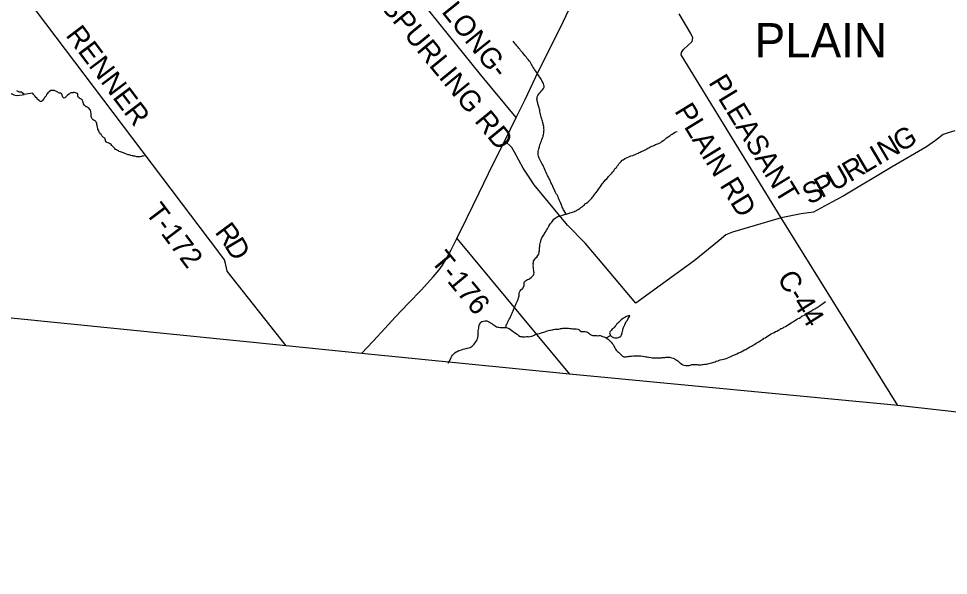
# Model space of a CAD drawing. Extents: x 0 to 1064, y 0 to 440.
# Drawn here: x 294.9 to 336.06, y 37.75 to 62.38 of the extents above; entities that cross this region are included whole.
import ezdxf

# ---------------------------------------------------------------- set-up
doc = ezdxf.new("R2010")
doc.units = 0
for name, color, linetype in [('GM_X_Corporation_Text', 7, 'Continuous'), ('GM_X_County', 7, 'Continuous'), ('GM_X_County_Road', 7, 'Continuous'), ('GM_X_County_Road_Text', 7, 'Continuous'), ('GM_X_Minor_Lake', 7, 'Continuous'), ('GM_X_Minor_River', 7, 'Continuous'), ('GM_X_State_Route', 7, 'Continuous'), ('GM_X_Township', 7, 'Continuous'), ('GM_X_Township_Road', 7, 'Continuous'), ('GM_X_Township_Road_Text', 7, 'Continuous')]:
    doc.layers.add(name, color=color, linetype=linetype)

msp = doc.modelspace()

# ---------------------------------------------------------------- linework, layer by layer
at = {"layer": 'GM_X_County'}
msp.add_lwpolyline([(415.056, 84.387), (414.188, 75.634), (411.888, 51.611), (411.146, 43.853), (410.995, 42.277), (410.603, 38.197), (410.563, 37.753), (408.709, 37.933), (407.643, 38.033), (404.291, 38.363), (389.938, 39.868), (372.582, 41.512), (359.598, 42.708), (352.604, 43.386), (349.413, 43.696), (337.755, 44.819), (333.828, 45.262), (319.293, 46.654), (310.081, 47.571), (306.751, 47.903), (284.732, 50.122)], dxfattribs=at)
at = {"layer": 'GM_X_County_Road'}
for points in [[(316.931, 58.011), (315.358, 59.911), (310.369, 66.103), (308.21, 68.759), (308.098, 69.018), (307.803, 69.791), (307.235, 70.887), (305.2, 69.286), (305.026, 69.326), (304.91, 69.434), (300.504, 75.05)], [(333.828, 45.262), (328.655, 53.568), (324.232, 60.785), (324.252, 60.888), (324.339, 61.014), (324.722, 61.367), (324.755, 61.531), (324.66, 61.72), (324.139, 62.592)]]:
    msp.add_lwpolyline(points, dxfattribs=at)
at = {"layer": 'GM_X_Minor_Lake'}
for points in [[(292.219, 59.437), (292.456, 59.403), (292.584, 59.431), (292.699, 59.411), (292.813, 59.318), (292.933, 59.237), (293.048, 59.193), (293.163, 59.155), (293.291, 59.153), (293.413, 59.175), (293.541, 59.197), (293.663, 59.214), (293.809, 59.223), (293.936, 59.191), (294.063, 59.146), (294.191, 59.163), (294.319, 59.179), (294.44, 59.165), (294.572, 59.078), (294.699, 59.009), (294.814, 58.983), (294.948, 58.993), (295.063, 59.009), (295.153, 59.03)], [(295.153, 59.03), (295.027, 59.134), (294.944, 59.132), (294.823, 59.183)], [(321.855, 49.042), (321.872, 49.071), (321.892, 49.113), (321.911, 49.155), (321.949, 49.209), (321.956, 49.251), (321.901, 49.241), (321.846, 49.224), (321.784, 49.189), (321.741, 49.165), (321.679, 49.13), (321.636, 49.101), (321.58, 49.054), (321.53, 49.012), (321.474, 48.953), (321.43, 48.918), (321.393, 48.876), (321.355, 48.828), (321.305, 48.775), (321.261, 48.721), (321.223, 48.679), (321.18, 48.638), (321.13, 48.584), (321.086, 48.537), (321.06, 48.483)], [(321.06, 48.483), (321.106, 48.36), (321.148, 48.328), (321.202, 48.291), (321.244, 48.271), (321.298, 48.258), (321.353, 48.257), (321.408, 48.261), (321.463, 48.272), (321.512, 48.301), (321.562, 48.337), (321.588, 48.391), (321.607, 48.445), (321.62, 48.487), (321.634, 48.542), (321.647, 48.596), (321.655, 48.638), (321.668, 48.681), (321.681, 48.723), (321.707, 48.783), (321.739, 48.843), (321.765, 48.909), (321.803, 48.981), (321.855, 49.042)]]:
    msp.add_lwpolyline(points, dxfattribs=at)
at = {"layer": 'GM_X_Minor_River'}
for points in [[(318.146, 59.497), (318.129, 59.546), (318.088, 59.596), (318.065, 59.651), (318.03, 59.707), (317.971, 59.793), (317.93, 59.849), (317.901, 59.898), (317.86, 59.96), (317.831, 60.016), (317.795, 60.065), (317.742, 60.133), (317.713, 60.189), (317.672, 60.244), (317.631, 60.312), (317.614, 60.355), (317.579, 60.411), (317.544, 60.466), (317.509, 60.522), (317.467, 60.578), (317.408, 60.64), (317.367, 60.69), (317.331, 60.739), (317.272, 60.807), (317.219, 60.863), (317.177, 60.913), (317.124, 60.975), (317.089, 61.025), (317.048, 61.074), (317.012, 61.124), (316.965, 61.174), (316.935, 61.217), (316.882, 61.267), (316.841, 61.322), (316.8, 61.384)], [(319.146, 53.733), (319.053, 53.876), (319.023, 53.925), (318.995, 53.992), (318.972, 54.042), (318.955, 54.097), (318.92, 54.177), (318.891, 54.244), (318.862, 54.306), (318.834, 54.373), (318.799, 54.441), (318.782, 54.502), (318.742, 54.582), (318.706, 54.632), (318.677, 54.687), (318.643, 54.761), (318.626, 54.81), (318.567, 54.909), (318.55, 54.952), (318.533, 55.007), (318.504, 55.056), (318.469, 55.13), (318.452, 55.173), (318.429, 55.24), (318.394, 55.302), (318.36, 55.37), (318.319, 55.444), (318.29, 55.499), (318.255, 55.573), (318.215, 55.671), (318.204, 55.714), (318.163, 55.776), (318.134, 55.843), (318.117, 55.911), (318.07, 55.979), (318.041, 56.034), (318.006, 56.096), (317.984, 56.157), (317.948, 56.213), (317.931, 56.256), (317.92, 56.298), (317.903, 56.36), (317.899, 56.414), (317.9, 56.457), (317.907, 56.512), (317.921, 56.566), (317.934, 56.62), (317.961, 56.711), (317.981, 56.796), (318.001, 56.862), (318.027, 56.922), (318.053, 56.982), (318.072, 57.031), (318.099, 57.115), (318.118, 57.163), (318.126, 57.218), (318.139, 57.26), (318.153, 57.314), (318.154, 57.369), (318.161, 57.424), (318.162, 57.466), (318.158, 57.515), (318.153, 57.57), (318.154, 57.612), (318.143, 57.655), (318.132, 57.698), (318.121, 57.741), (318.11, 57.79), (318.093, 57.845), (318.076, 57.888), (318.059, 57.943), (318.054, 57.986), (318.043, 58.028), (318.02, 58.09), (318.009, 58.151), (317.992, 58.2), (317.982, 58.267), (317.971, 58.334), (317.96, 58.383), (317.955, 58.432), (317.938, 58.475), (317.921, 58.524), (317.91, 58.573), (317.893, 58.616), (317.882, 58.665), (317.865, 58.732), (317.86, 58.775), (317.849, 58.823), (317.857, 58.866), (317.864, 58.92), (317.89, 58.975), (317.922, 59.028), (317.966, 59.082), (318.003, 59.13), (318.053, 59.189), (318.091, 59.237), (318.135, 59.297), (318.167, 59.351), (318.168, 59.399), (318.157, 59.442), (318.146, 59.497)], [(296.927, 58.864), (296.891, 58.883), (296.855, 58.914), (296.832, 58.975), (296.827, 59.023), (296.803, 59.06), (296.755, 59.085), (296.712, 59.086), (296.676, 59.093), (296.64, 59.124), (296.604, 59.148), (296.556, 59.18), (296.513, 59.186), (296.477, 59.199), (296.441, 59.2), (296.404, 59.206), (296.368, 59.207), (296.331, 59.201), (296.276, 59.154), (296.239, 59.136), (296.196, 59.1), (296.171, 59.058), (296.146, 59.022), (296.127, 58.974), (296.083, 58.926), (296.052, 58.89), (296.04, 58.854), (296.003, 58.818), (295.971, 58.77), (295.922, 58.722), (295.885, 58.716), (295.849, 58.729), (295.813, 58.754), (295.747, 58.804), (295.723, 58.853), (295.64, 58.927), (295.616, 58.97), (295.556, 59.044), (295.521, 59.081), (295.153, 59.03)], [(300.459, 56.316), (300.416, 56.305), (300.38, 56.293), (300.337, 56.282), (300.282, 56.264), (300.203, 56.266), (300.167, 56.272), (300.13, 56.273), (300.088, 56.28), (300.051, 56.292), (299.997, 56.299), (299.96, 56.306), (299.924, 56.319), (299.876, 56.332), (299.84, 56.344), (299.797, 56.351), (299.761, 56.364), (299.676, 56.389), (299.61, 56.415), (299.549, 56.44), (299.507, 56.459), (299.459, 56.478), (299.41, 56.491), (299.356, 56.51), (299.32, 56.529), (299.278, 56.548), (299.235, 56.573), (299.199, 56.598), (299.158, 56.641), (299.062, 56.74), (299.032, 56.776), (298.996, 56.813), (298.954, 56.851), (298.9, 56.876), (298.864, 56.895), (298.816, 56.907), (298.773, 56.932), (298.744, 56.976), (298.744, 57.012), (298.733, 57.055), (298.715, 57.091), (298.661, 57.129), (298.619, 57.166), (298.583, 57.203), (298.554, 57.252), (298.506, 57.301), (298.477, 57.363), (298.453, 57.405), (298.442, 57.448), (298.418, 57.491), (298.406, 57.528), (298.395, 57.577), (298.378, 57.662), (298.367, 57.698), (298.362, 57.753), (298.344, 57.802), (298.327, 57.839), (298.291, 57.864), (298.242, 57.883), (298.206, 57.902), (298.158, 57.957), (298.135, 58.006), (298.117, 58.049), (298.118, 58.103), (298.113, 58.146), (298.114, 58.189), (298.108, 58.243), (298.086, 58.329), (298.062, 58.366), (298.026, 58.403), (297.99, 58.434), (297.948, 58.459), (297.9, 58.484), (297.828, 58.533), (297.804, 58.57), (297.78, 58.613), (297.769, 58.68), (297.752, 58.723), (297.728, 58.772), (297.692, 58.809), (297.656, 58.834), (297.614, 58.853), (297.578, 58.872), (297.542, 58.909), (297.531, 58.951), (297.519, 58.994), (297.52, 59.031), (297.508, 59.073), (297.466, 59.086), (297.43, 59.105), (297.375, 59.112), (297.339, 59.112), (297.302, 59.107), (297.26, 59.102), (297.223, 59.096), (297.186, 59.084), (297.149, 59.043), (297.075, 58.995), (297.001, 58.923), (296.976, 58.887), (296.927, 58.864)], [(319.189, 53.745), (319.269, 53.773), (319.312, 53.79), (319.38, 53.807), (319.466, 53.835), (319.515, 53.852), (319.57, 53.875), (319.613, 53.905), (319.669, 53.94), (319.749, 53.98), (319.799, 54.028), (319.848, 54.057), (319.911, 54.11), (319.96, 54.145), (319.998, 54.199), (320.047, 54.222), (320.103, 54.264), (320.16, 54.329), (320.222, 54.376), (320.272, 54.436), (320.303, 54.478), (320.341, 54.519), (320.404, 54.603), (320.473, 54.693), (320.53, 54.77), (320.574, 54.836), (320.631, 54.914), (320.694, 54.997), (320.744, 55.069), (320.776, 55.123), (320.82, 55.177), (320.883, 55.254), (320.939, 55.301), (320.989, 55.361), (321.021, 55.403), (321.083, 55.456), (321.126, 55.498), (321.164, 55.545), (321.215, 55.611), (321.265, 55.671), (321.29, 55.719), (321.328, 55.766), (321.371, 55.802), (321.403, 55.85), (321.441, 55.897), (321.479, 55.963), (321.529, 56.017), (321.573, 56.064), (321.623, 56.118), (321.666, 56.141), (321.722, 56.176), (321.784, 56.211), (321.845, 56.24), (321.919, 56.275), (322.005, 56.309), (322.091, 56.332), (322.152, 56.354), (322.202, 56.378), (322.263, 56.407), (322.325, 56.435), (322.38, 56.458), (322.423, 56.482), (322.466, 56.499), (322.509, 56.516), (322.559, 56.539), (322.614, 56.562), (322.664, 56.598), (322.707, 56.627), (322.762, 56.65), (322.805, 56.667), (322.849, 56.696), (322.904, 56.719), (322.953, 56.736), (322.997, 56.76), (323.052, 56.789), (323.095, 56.812), (323.145, 56.835), (323.2, 56.846), (323.267, 56.875), (323.329, 56.91), (323.385, 56.945), (323.44, 56.986), (323.496, 57.027), (323.546, 57.063), (323.59, 57.104), (323.664, 57.157), (323.732, 57.198), (323.782, 57.239), (323.831, 57.275), (323.874, 57.298), (323.942, 57.339), (323.998, 57.368), (324.059, 57.385)], [(316.488, 48.714), (316.491, 48.83), (316.51, 48.872), (316.542, 48.932), (316.562, 48.974), (316.594, 49.034), (316.626, 49.094), (316.663, 49.142), (316.683, 49.19), (316.709, 49.25), (316.728, 49.292), (316.76, 49.352), (316.773, 49.395), (316.793, 49.455), (316.806, 49.497), (316.832, 49.545), (316.857, 49.599), (316.89, 49.672), (316.915, 49.732), (316.935, 49.774), (316.961, 49.834), (316.987, 49.9), (317.013, 49.966), (317.032, 50.027), (317.052, 50.075), (317.059, 50.123), (317.067, 50.184), (317.068, 50.227), (317.082, 50.287), (317.107, 50.341), (317.139, 50.383), (317.189, 50.43), (317.238, 50.472), (317.258, 50.52), (317.277, 50.568), (317.285, 50.623), (317.286, 50.69), (317.3, 50.732), (317.337, 50.779), (317.381, 50.809), (317.43, 50.838), (317.486, 50.861), (317.535, 50.89), (317.597, 50.931), (317.659, 50.991), (317.703, 51.038), (317.716, 51.08), (317.724, 51.135), (317.719, 51.184), (317.708, 51.245), (317.704, 51.3), (317.699, 51.361), (317.689, 51.428), (317.69, 51.47), (317.685, 51.513), (317.686, 51.555), (317.693, 51.598), (317.7, 51.652), (317.72, 51.694), (317.757, 51.742), (317.801, 51.796), (317.851, 51.837), (317.895, 51.897), (317.927, 51.957), (317.947, 52.023), (317.954, 52.078), (317.962, 52.12), (317.969, 52.169), (317.97, 52.23), (317.978, 52.296), (317.98, 52.369), (317.994, 52.436), (318.007, 52.496), (318.021, 52.538), (318.041, 52.611), (318.073, 52.683), (318.124, 52.767), (318.162, 52.827), (318.187, 52.875), (318.219, 52.917), (318.251, 52.977), (318.276, 53.019), (318.314, 53.085), (318.352, 53.145), (318.378, 53.205), (318.423, 53.271), (318.448, 53.325), (318.511, 53.384), (318.536, 53.426), (318.574, 53.474), (318.599, 53.516), (318.649, 53.557), (318.698, 53.592), (318.742, 53.616), (318.797, 53.638), (318.852, 53.649), (318.913, 53.666), (318.987, 53.689), (319.073, 53.717), (319.146, 53.733), (319.189, 53.745)], [(330.201, 49.569), (330.25, 49.599), (330.3, 49.634), (330.343, 49.663), (330.411, 49.716), (330.455, 49.752), (330.51, 49.787), (330.566, 49.822), (330.622, 49.863)], [(324.168, 47.161), (324.21, 47.136), (324.258, 47.104), (324.306, 47.073), (324.373, 47.053), (324.445, 47.039), (324.488, 47.032), (324.53, 47.031), (324.585, 47.042), (324.641, 47.059), (324.702, 47.075), (324.781, 47.086), (324.836, 47.084), (324.885, 47.077), (324.939, 47.076), (324.988, 47.068), (325.043, 47.073), (325.104, 47.072), (325.158, 47.077), (325.213, 47.081), (325.281, 47.098), (325.354, 47.102), (325.409, 47.113), (325.458, 47.13), (325.519, 47.147), (325.593, 47.163), (325.636, 47.174), (325.679, 47.186), (325.74, 47.202), (325.783, 47.226), (325.869, 47.248), (325.961, 47.282), (326.053, 47.304), (326.108, 47.321), (326.175, 47.332), (326.224, 47.343), (326.298, 47.371), (326.366, 47.406), (326.428, 47.441), (326.477, 47.464), (326.551, 47.493), (326.594, 47.51), (326.637, 47.521), (326.698, 47.55), (326.772, 47.591), (326.828, 47.62), (326.889, 47.643), (326.964, 47.69), (327.037, 47.724), (327.093, 47.753), (327.161, 47.788), (327.21, 47.817), (327.272, 47.859), (327.346, 47.899), (327.395, 47.922), (327.445, 47.952), (327.488, 47.975), (327.556, 48.022), (327.612, 48.057), (327.668, 48.092), (327.735, 48.127), (327.779, 48.156), (327.859, 48.203), (327.897, 48.245), (327.946, 48.262), (328.014, 48.303), (328.082, 48.35), (328.15, 48.391), (328.224, 48.438), (328.292, 48.466), (328.354, 48.501), (328.403, 48.537), (328.465, 48.559), (328.539, 48.6), (328.6, 48.635), (328.644, 48.671), (328.687, 48.682), (328.742, 48.711), (328.786, 48.734), (328.859, 48.769), (328.927, 48.81), (329.027, 48.88), (329.107, 48.927), (329.15, 48.95), (329.2, 48.979), (329.255, 49.015), (329.311, 49.062), (329.385, 49.097), (329.453, 49.131), (329.527, 49.172), (329.571, 49.214), (329.62, 49.231), (329.694, 49.272), (329.744, 49.313), (329.812, 49.354), (329.886, 49.395), (329.941, 49.424), (329.997, 49.453), (330.077, 49.512), (330.145, 49.54), (330.201, 49.569)], [(313.92, 47.148), (314.031, 47.345), (314.057, 47.399), (314.082, 47.453), (314.114, 47.501), (314.164, 47.554), (314.22, 47.596), (314.276, 47.637), (314.325, 47.66), (314.399, 47.695), (314.448, 47.718), (314.51, 47.735), (314.583, 47.757), (314.644, 47.768), (314.712, 47.784), (314.767, 47.801), (314.841, 47.824), (314.896, 47.835), (314.939, 47.87), (314.982, 47.9), (315.032, 47.941), (315.07, 47.983), (315.101, 48.024), (315.139, 48.084), (315.183, 48.138), (315.203, 48.18), (315.222, 48.228), (315.236, 48.283), (315.243, 48.349), (315.245, 48.41), (315.246, 48.459), (315.247, 48.513), (315.255, 48.568), (315.257, 48.635), (315.27, 48.695), (315.278, 48.744), (315.291, 48.81), (315.311, 48.852), (315.33, 48.9), (315.356, 48.942), (315.411, 48.978), (315.479, 49), (315.54, 49.011), (315.583, 49.01), (315.631, 49.009), (315.685, 48.989), (315.745, 48.951), (315.8, 48.932), (315.848, 48.9), (315.901, 48.856), (315.961, 48.818), (316.003, 48.787), (316.063, 48.755), (316.124, 48.735), (316.166, 48.728), (316.226, 48.715), (316.269, 48.714), (316.324, 48.712), (316.373, 48.717), (316.428, 48.722), (316.488, 48.714), (316.531, 48.707), (316.573, 48.688), (316.615, 48.681), (316.675, 48.637), (316.741, 48.587), (316.794, 48.537), (316.836, 48.511), (316.902, 48.461), (316.968, 48.417), (317.033, 48.367), (317.112, 48.328), (317.16, 48.321), (317.202, 48.308), (317.263, 48.313), (317.312, 48.312), (317.385, 48.316), (317.44, 48.315), (317.483, 48.313), (317.556, 48.318), (317.623, 48.334), (317.666, 48.352), (317.722, 48.375), (317.765, 48.404), (317.851, 48.42), (317.894, 48.443), (317.961, 48.46), (318.01, 48.471), (318.078, 48.494), (318.151, 48.516), (318.194, 48.533), (318.237, 48.545), (318.299, 48.567), (318.354, 48.584), (318.427, 48.601), (318.47, 48.606), (318.544, 48.622), (318.586, 48.627), (318.635, 48.638), (318.678, 48.643), (318.733, 48.648)], [(318.733, 48.648), (318.818, 48.652), (318.886, 48.669), (318.947, 48.679), (319.002, 48.69), (319.057, 48.695), (319.118, 48.694), (319.172, 48.686), (319.245, 48.684), (319.318, 48.677), (319.361, 48.676), (319.427, 48.662), (319.506, 48.66), (319.549, 48.659), (319.591, 48.658), (319.658, 48.638), (319.7, 48.625), (319.742, 48.581), (319.808, 48.549), (319.856, 48.542), (319.899, 48.541), (319.948, 48.546), (319.99, 48.539), (320.045, 48.525), (320.087, 48.506), (320.129, 48.481), (320.176, 48.437), (320.218, 48.406), (320.278, 48.374), (320.327, 48.366), (320.369, 48.365), (320.418, 48.358), (320.479, 48.363), (320.534, 48.355), (320.582, 48.36), (320.643, 48.359), (320.698, 48.351), (320.752, 48.326), (320.806, 48.306), (320.861, 48.287), (320.909, 48.261), (320.963, 48.23), (321.004, 48.198), (321.052, 48.154), (321.094, 48.117), (321.129, 48.067), (321.182, 48.005), (321.218, 47.962), (321.253, 47.906), (321.27, 47.857), (321.293, 47.814), (321.328, 47.759), (321.357, 47.709), (321.417, 47.659), (321.459, 47.622), (321.501, 47.59), (321.554, 47.54), (321.596, 47.497), (321.643, 47.453), (321.697, 47.427), (321.746, 47.426), (321.801, 47.425), (321.844, 47.43), (321.904, 47.435), (321.953, 47.446), (322.033, 47.456), (322.131, 47.466), (322.185, 47.464), (322.234, 47.469), (322.301, 47.468), (322.374, 47.472), (322.447, 47.464), (322.52, 47.45), (322.611, 47.436), (322.665, 47.428), (322.726, 47.415), (322.805, 47.401), (322.889, 47.387), (322.956, 47.379), (323.035, 47.377), (323.096, 47.376), (323.169, 47.38), (323.224, 47.379), (323.279, 47.377), (323.346, 47.382), (323.389, 47.387), (323.462, 47.385), (323.517, 47.396), (323.559, 47.401), (323.608, 47.412), (323.663, 47.41), (323.712, 47.403), (323.766, 47.396), (323.821, 47.376), (323.875, 47.363), (323.917, 47.344), (323.959, 47.324), (324.007, 47.293), (324.079, 47.242), (324.127, 47.199), (324.168, 47.161)], [(320.909, 48.261), (321.106, 48.36)]]:
    msp.add_lwpolyline(points, dxfattribs=at)
at = {"layer": 'GM_X_State_Route'}
msp.add_lwpolyline([(310.081, 47.571), (310.593, 48.117), (311.115, 48.674), (311.588, 49.196), (312.16, 49.8), (312.738, 50.38), (313.249, 50.956), (313.52, 51.277), (313.673, 51.479), (313.852, 51.778), (314.046, 52.162), (314.3, 52.655), (314.758, 53.578), (315.295, 54.676), (315.918, 55.966), (316.429, 56.984), (316.931, 58.011), (317.323, 58.809), (317.907, 60.022), (318.489, 61.192), (319.02, 62.277), (319.395, 63.051)], dxfattribs=at)
at = {"layer": 'GM_X_Township'}
msp.add_lwpolyline([(415.056, 84.387), (414.188, 75.634), (411.888, 51.611), (411.146, 43.853), (410.995, 42.277), (410.603, 38.197), (410.563, 37.753), (408.709, 37.933), (407.643, 38.033), (404.291, 38.363), (389.938, 39.868), (372.582, 41.512), (359.598, 42.708), (352.604, 43.386), (349.413, 43.696), (337.755, 44.819), (333.828, 45.262), (319.293, 46.654), (310.081, 47.571), (306.751, 47.903), (284.732, 50.122)], dxfattribs=at)
at = {"layer": 'GM_X_Township_Road'}
for points in [[(306.751, 47.903), (304.14, 51.206), (304.103, 51.357), (304.067, 51.545), (304.015, 51.712), (303.812, 51.998), (291.825, 67.809)], [(336.346, 57.413), (336.053, 57.332), (335.832, 57.263), (335.499, 56.994), (335.087, 56.709), (333.576, 55.821), (331.407, 54.536), (330.904, 54.264), (330.099, 53.815), (329.544, 53.744), (328.655, 53.568), (327.258, 53.16), (326.5, 52.934), (326.206, 52.824), (325.922, 52.561), (324.812, 51.666), (323.304, 50.577), (322.227, 49.798), (320.577, 51.762), (319.986, 52.452), (319.201, 53.242), (318.365, 54.264), (317.732, 55.027), (317.5, 55.365), (317.244, 55.764), (316.86, 56.469), (316.741, 56.684), (316.429, 56.984)], [(314.3, 52.655), (319.293, 46.654)]]:
    msp.add_lwpolyline(points, dxfattribs=at)

# ---------------------------------------------------------------- texts
at = {"layer": 'GM_X_Corporation_Text'}
msp.add_text('PLAIN', height=1.5152, rotation=0, dxfattribs=at).set_placement((327.489, 60.67))
at = {"layer": 'GM_X_County_Road_Text'}
for s, height, rotation, p in [('SPURLING RD', 0.90909, 309.3356, (310.901, 62.917)), ('LONG-', 0.9091, 308.7927, (313.596, 62.68)), ('PLEASANT', 0.9091, 301.3787, (325.421, 59.563)), ('PLAIN RD', 0.9091, 301.4013, (323.915, 58.3)), ('C-44', 0.9091, 302.0777, (328.458, 50.898))]:
    msp.add_text(s, height=height, rotation=rotation, dxfattribs=at).set_placement(p)
at = {"layer": 'GM_X_Township_Road_Text'}
for s, height, rotation, p in [('RENNER', 0.9091, 307.0763, (296.959, 61.644)), ('N', 0.909, 30.602, (333.262, 56.048)), ('G', 0.909, 30.6025, (333.95, 56.456)), ('L', 0.909, 30.5997, (332.355, 55.512)), ('I', 0.909, 30.6048, (332.941, 55.858)), ('R', 0.909, 30.5416, (331.711, 55.132)), ('U', 0.909, 29.7085, (331.004, 54.729)), ('S', 0.909, 28.3822, (329.906, 54.132)), ('P', 0.909, 28.6455, (330.45, 54.425)), ('T-172', 0.9091, 307.0388, (300.483, 53.8)), ('R', 0.909, 306.4429, (303.561, 52.934)), ('D', 0.909, 300.7426, (303.991, 52.354)), ('T-176', 0.9091, 309.6256, (313.114, 51.65))]:
    msp.add_text(s, height=height, rotation=rotation, dxfattribs=at).set_placement(p)

doc.saveas('drawing.dxf')
